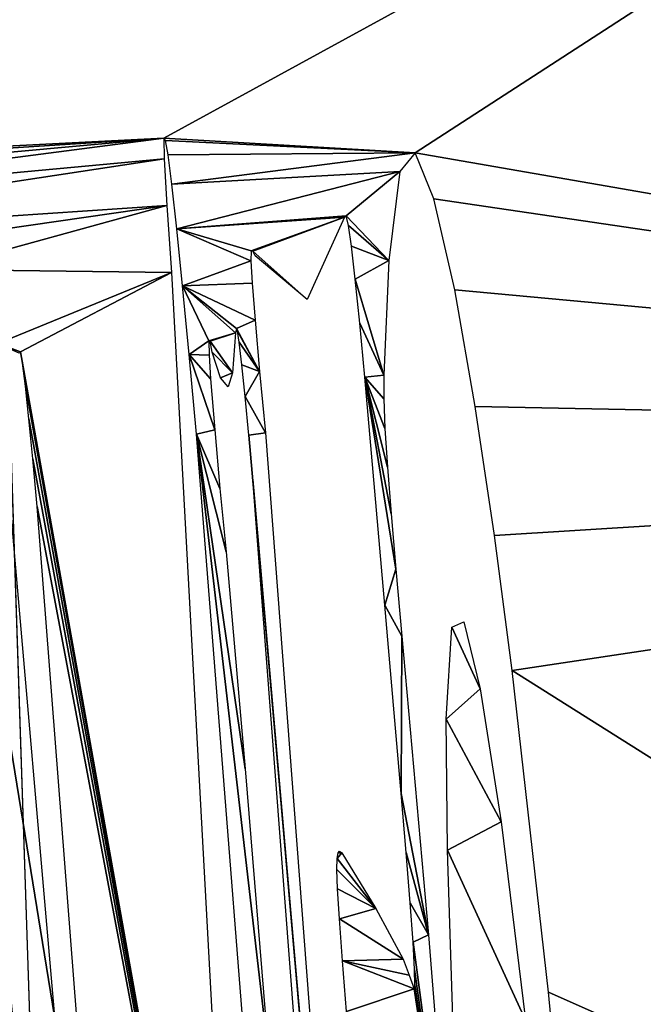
# Model space of a CAD drawing. Header units: millimetres. Extents: x -43.6 to 43.6, y -43.6 to 43.6.
# Tile 567 of 637: x 35.84 to 36.072, y 1.202 to 1.569. Entities that reach past the tile are written whole.
import ezdxf

# ---------------------------------------------------------------- set-up
doc = ezdxf.new("R2010")
doc.units = ezdxf.units.MM
doc.header["$LTSCALE"] = 52.148148
for name, color, linetype in [('152', 7, 'CONTINUOUS'), ('214', 7, 'CONTINUOUS'), ('224', 7, 'CONTINUOUS'), ('437', 7, 'CONTINUOUS')]:
    doc.layers.add(name, color=color, linetype=linetype)

msp = doc.modelspace()

# ---------------------------------------------------------------- linework, layer by layer
at = {"layer": '152', "color": 2, "linetype": 'Continuous'}
for points in [[(35.88292, 0, 26.3), (42.9387, 2.59685, 26.3), (35.80447, 2.36938, 26.3), (35.88292, 0, 26.3)], [(43.01716, 0, 26.3), (42.9387, 2.59685, 26.3), (35.88292, 0, 26.3), (43.01716, 0, 26.3)]]:
    msp.add_3dface(points, dxfattribs=at)
at = {"layer": '214', "color": 2, "linetype": 'Continuous'}
msp.add_3dface([(35.88292, 0, 26.3), (35.80447, 2.36938, 26.3), (35.77485, 0, 26.28818), (35.88292, 0, 26.3)], dxfattribs=at)
at = {"layer": '224', "linetype": 'Continuous'}
for points in [[(35.68335, 1.51448, -6.53289), (35.34081, 2.22995, -14.75763), (36.5477, 1.88345, 22.89664), (35.68335, 1.51448, -6.53289)], [(35.89327, 1.52512, 0.33848), (35.68335, 1.51448, -6.53289), (36.5477, 1.88345, 22.89664), (35.89327, 1.52512, 0.33848)], [(35.98692, 1.51961, 3.37143), (35.89327, 1.52512, 0.33848), (36.5477, 1.88345, 22.89664), (35.98692, 1.51961, 3.37143)], [(36.59945, 1.41315, 23.0113), (35.98692, 1.51961, 3.37143), (36.5477, 1.88345, 22.89664), (36.59945, 1.41315, 23.0113)], [(35.68404, 1.51164, -6.51943), (35.68335, 1.51448, -6.53289), (35.89327, 1.52512, 0.33848), (35.68404, 1.51164, -6.51943)], [(35.68493, 1.50615, -6.50836), (35.68404, 1.51164, -6.51943), (35.89327, 1.52512, 0.33848), (35.68493, 1.50615, -6.50836)], [(35.68597, 1.49815, -6.50024), (35.68493, 1.50615, -6.50836), (35.89327, 1.52512, 0.33848), (35.68597, 1.49815, -6.50024)], [(35.89339, 1.51745, 0.3178), (35.68597, 1.49815, -6.50024), (35.89327, 1.52512, 0.33848), (35.89339, 1.51745, 0.3178)], [(35.89397, 1.52426, 0.35876), (35.89327, 1.52512, 0.33848), (35.98692, 1.51961, 3.37143), (35.89397, 1.52426, 0.35876)], [(35.89489, 1.51885, 0.37113), (35.89397, 1.52426, 0.35876), (35.98692, 1.51961, 3.37143), (35.89489, 1.51885, 0.37113)], [(35.6873, 1.48606, -6.49558), (35.68597, 1.49815, -6.50024), (35.89339, 1.51745, 0.3178), (35.6873, 1.48606, -6.49558)], [(35.89444, 1.50006, 0.29637), (35.6873, 1.48606, -6.49558), (35.89339, 1.51745, 0.3178), (35.89444, 1.50006, 0.29637)], [(35.89629, 1.50792, 0.38197), (35.89489, 1.51885, 0.37113), (35.98692, 1.51961, 3.37143), (35.89629, 1.50792, 0.38197)], [(35.98127, 1.51273, 3.16536), (35.89629, 1.50792, 0.38197), (35.98692, 1.51961, 3.37143), (35.98127, 1.51273, 3.16536)], [(35.994, 1.50248, 3.54764), (35.98692, 1.51961, 3.37143), (36.59945, 1.41315, 23.0113), (35.994, 1.50248, 3.54764)], [(35.89813, 1.49128, 0.38909), (35.89629, 1.50792, 0.38197), (35.98127, 1.51273, 3.16536), (35.89813, 1.49128, 0.38909)], [(35.96127, 1.49617, 2.46134), (35.89813, 1.49128, 0.38909), (35.98127, 1.51273, 3.16536), (35.96127, 1.49617, 2.46134)], [(35.97713, 1.47953, 2.92577), (35.96127, 1.49617, 2.46134), (35.98127, 1.51273, 3.16536), (35.97713, 1.47953, 2.92577)], [(36.00174, 1.46857, 3.69372), (35.994, 1.50248, 3.54764), (36.59945, 1.41315, 23.0113), (36.00174, 1.46857, 3.69372)], [(35.68886, 1.47033, -6.49465), (35.6873, 1.48606, -6.49558), (35.89444, 1.50006, 0.29637), (35.68886, 1.47033, -6.49465)], [(35.8077, 1.47615, -2.60473), (35.68886, 1.47033, -6.49465), (35.89444, 1.50006, 0.29637), (35.8077, 1.47615, -2.60473)], [(35.89619, 1.47497, 0.27465), (35.8077, 1.47615, -2.60473), (35.89444, 1.50006, 0.29637), (35.89619, 1.47497, 0.27465)], [(35.96068, 1.49564, 2.44048), (35.89813, 1.49128, 0.38909), (35.96127, 1.49617, 2.46134), (35.96068, 1.49564, 2.44048)], [(35.92586, 1.48303, 1.26656), (35.89813, 1.49128, 0.38909), (35.96068, 1.49564, 2.44048), (35.92586, 1.48303, 1.26656)], [(35.92645, 1.483, 1.28567), (35.92586, 1.48303, 1.26656), (35.96068, 1.49564, 2.44048), (35.92645, 1.483, 1.28567)], [(35.94675, 1.46494, 1.8907), (35.92645, 1.483, 1.28567), (35.96068, 1.49564, 2.44048), (35.94675, 1.46494, 1.8907)], [(35.96212, 1.49257, 2.47783), (35.96127, 1.49617, 2.46134), (35.97713, 1.47953, 2.92577), (35.96212, 1.49257, 2.47783)], [(35.96325, 1.4848, 2.4901), (35.96212, 1.49257, 2.47783), (35.97713, 1.47953, 2.92577), (35.96325, 1.4848, 2.4901)], [(35.90029, 1.46999, 0.39277), (35.89813, 1.49128, 0.38909), (35.92576, 1.4793, 1.25145), (35.90029, 1.46999, 0.39277)], [(35.92576, 1.4793, 1.25145), (35.89813, 1.49128, 0.38909), (35.92586, 1.48303, 1.26656), (35.92576, 1.4793, 1.25145)], [(35.96466, 1.47255, 2.49785), (35.96325, 1.4848, 2.4901), (35.97713, 1.47953, 2.92577), (35.96466, 1.47255, 2.49785)], [(35.92731, 1.48126, 1.30802), (35.92645, 1.483, 1.28567), (35.94675, 1.46494, 1.8907), (35.92731, 1.48126, 1.30802)], [(35.92621, 1.47101, 1.24029), (35.90029, 1.46999, 0.39277), (35.92576, 1.4793, 1.25145), (35.92621, 1.47101, 1.24029)], [(35.97524, 1.43667, 2.73285), (35.96466, 1.47255, 2.49785), (35.97713, 1.47953, 2.92577), (35.97524, 1.43667, 2.73285)], [(35.83137, 1.44849, -1.91945), (35.8077, 1.47615, -2.60473), (35.89619, 1.47497, 0.27465), (35.83137, 1.44849, -1.91945)], [(35.83981, 1.44538, -1.65425), (35.83137, 1.44849, -1.91945), (35.89619, 1.47497, 0.27465), (35.83981, 1.44538, -1.65425)], [(35.92319, 0.9774, -0.13638), (35.83981, 1.44538, -1.65425), (35.89619, 1.47497, 0.27465), (35.92319, 0.9774, -0.13638)], [(35.9273, 1.45721, 1.23313), (35.90029, 1.46999, 0.39277), (35.92621, 1.47101, 1.24029), (35.9273, 1.45721, 1.23313)], [(35.90274, 1.44443, 0.3936), (35.90029, 1.46999, 0.39277), (35.91001, 1.44949, 0.64624), (35.90274, 1.44443, 0.3936)], [(35.91001, 1.44949, 0.64624), (35.90029, 1.46999, 0.39277), (35.92007, 1.4525, 0.98297), (35.91001, 1.44949, 0.64624)], [(35.92007, 1.4525, 0.98297), (35.90029, 1.46999, 0.39277), (35.92033, 1.45409, 0.99651), (35.92007, 1.4525, 0.98297)], [(35.92033, 1.45409, 0.99651), (35.90029, 1.46999, 0.39277), (35.9273, 1.45721, 1.23313), (35.92033, 1.45409, 0.99651)], [(35.96631, 1.45606, 2.50092), (35.96466, 1.47255, 2.49785), (35.97524, 1.43667, 2.73285), (35.96631, 1.45606, 2.50092)], [(36.0094, 1.42496, 3.81095), (36.00174, 1.46857, 3.69372), (36.59945, 1.41315, 23.0113), (36.0094, 1.42496, 3.81095)], [(35.92901, 1.43813, 1.23041), (35.92033, 1.45409, 0.99651), (35.9273, 1.45721, 1.23313), (35.92901, 1.43813, 1.23041)], [(35.96817, 1.43594, 2.5002), (35.96631, 1.45606, 2.50092), (35.97524, 1.43667, 2.73285), (35.96817, 1.43594, 2.5002)], [(35.91051, 1.44937, 0.6619), (35.91001, 1.44949, 0.64624), (35.92007, 1.4525, 0.98297), (35.91051, 1.44937, 0.6619)], [(35.91894, 1.43757, 0.90075), (35.91051, 1.44937, 0.6619), (35.92007, 1.4525, 0.98297), (35.91894, 1.43757, 0.90075)], [(35.92076, 1.45313, 1.0076), (35.92033, 1.45409, 0.99651), (35.92901, 1.43813, 1.23041), (35.92076, 1.45313, 1.0076)], [(35.92143, 1.44896, 1.01662), (35.92076, 1.45313, 1.0076), (35.92901, 1.43813, 1.23041), (35.92143, 1.44896, 1.01662)], [(35.83187, 1.44811, -1.90428), (35.83137, 1.44849, -1.91945), (35.83981, 1.44538, -1.65425), (35.83187, 1.44811, -1.90428)], [(35.83933, 1.44494, -1.67107), (35.83187, 1.44811, -1.90428), (35.83981, 1.44538, -1.65425), (35.83933, 1.44494, -1.67107)], [(35.91014, 1.44419, 0.6341), (35.90274, 1.44443, 0.3936), (35.91001, 1.44949, 0.64624), (35.91014, 1.44419, 0.6341)], [(35.91135, 1.44525, 0.67684), (35.91051, 1.44937, 0.6619), (35.91894, 1.43757, 0.90075), (35.91135, 1.44525, 0.67684)], [(35.92241, 1.44061, 1.02296), (35.92143, 1.44896, 1.01662), (35.92901, 1.43813, 1.23041), (35.92241, 1.44061, 1.02296)], [(35.84062, 1.44113, -1.64088), (35.83981, 1.44538, -1.65425), (35.92319, 0.9774, -0.13638), (35.84062, 1.44113, -1.64088)], [(35.90545, 1.41473, 0.39216), (35.90274, 1.44443, 0.3936), (35.91227, 1.41632, 0.61937), (35.90545, 1.41473, 0.39216)], [(35.91227, 1.41632, 0.61937), (35.90274, 1.44443, 0.3936), (35.91074, 1.43528, 0.62639), (35.91227, 1.41632, 0.61937)], [(35.91074, 1.43528, 0.62639), (35.90274, 1.44443, 0.3936), (35.91014, 1.44419, 0.6341), (35.91074, 1.43528, 0.62639)], [(35.91436, 1.43575, 0.74598), (35.91135, 1.44525, 0.67684), (35.91894, 1.43757, 0.90075), (35.91436, 1.43575, 0.74598)], [(35.8417, 1.43258, -1.63151), (35.84062, 1.44113, -1.64088), (35.92319, 0.9774, -0.13638), (35.8417, 1.43258, -1.63151)], [(35.9236, 1.42875, 1.02599), (35.92241, 1.44061, 1.02296), (35.92901, 1.43813, 1.23041), (35.9236, 1.42875, 1.02599)], [(35.91723, 1.43236, 0.82908), (35.91436, 1.43575, 0.74598), (35.91894, 1.43757, 0.90075), (35.91723, 1.43236, 0.82908)], [(35.93117, 1.41513, 1.23169), (35.9236, 1.42875, 1.02599), (35.92901, 1.43813, 1.23041), (35.93117, 1.41513, 1.23169)], [(35.97528, 1.4279, 2.70762), (35.96817, 1.43594, 2.5002), (35.97524, 1.43667, 2.73285), (35.97528, 1.4279, 2.70762)], [(35.84298, 1.42047, -1.6266), (35.8417, 1.43258, -1.63151), (35.92319, 0.9774, -0.13638), (35.84298, 1.42047, -1.6266)], [(35.97562, 1.35095, 2.49346), (35.96817, 1.43594, 2.5002), (35.97974, 1.36434, 2.66614), (35.97562, 1.35095, 2.49346)], [(35.97974, 1.36434, 2.66614), (35.96817, 1.43594, 2.5002), (35.97798, 1.38496, 2.66855), (35.97974, 1.36434, 2.66614)], [(35.97798, 1.38496, 2.66855), (35.96817, 1.43594, 2.5002), (35.97664, 1.40239, 2.67589), (35.97798, 1.38496, 2.66855)], [(35.97664, 1.40239, 2.67589), (35.96817, 1.43594, 2.5002), (35.97572, 1.41684, 2.68872), (35.97664, 1.40239, 2.67589)], [(35.97572, 1.41684, 2.68872), (35.96817, 1.43594, 2.5002), (35.97528, 1.4279, 2.70762), (35.97572, 1.41684, 2.68872)], [(35.92496, 1.41428, 1.02661), (35.9236, 1.42875, 1.02599), (35.93117, 1.41513, 1.23169), (35.92496, 1.41428, 1.02661)], [(36.01658, 1.37684, 3.90318), (36.0094, 1.42496, 3.81095), (36.59945, 1.41315, 23.0113), (36.01658, 1.37684, 3.90318)], [(35.84441, 1.4055, -1.62485), (35.84298, 1.42047, -1.6266), (35.92319, 0.9774, -0.13638), (35.84441, 1.4055, -1.62485)], [(35.91423, 1.39441, 0.61798), (35.90545, 1.41473, 0.39216), (35.91227, 1.41632, 0.61937), (35.91423, 1.39441, 0.61798)], [(35.93324, 1.0633, 0.37766), (35.90545, 1.41473, 0.39216), (35.93259, 1.18073, 0.63505), (35.93324, 1.0633, 0.37766)], [(35.93259, 1.18073, 0.63505), (35.90545, 1.41473, 0.39216), (35.92364, 1.28981, 0.62799), (35.93259, 1.18073, 0.63505)], [(35.92364, 1.28981, 0.62799), (35.90545, 1.41473, 0.39216), (35.91647, 1.37074, 0.62171), (35.92364, 1.28981, 0.62799)], [(35.91647, 1.37074, 0.62171), (35.90545, 1.41473, 0.39216), (35.91423, 1.39441, 0.61798), (35.91647, 1.37074, 0.62171)], [(35.97262, 0.87115, 1.27108), (35.92496, 1.41428, 1.02661), (35.93117, 1.41513, 1.23169), (35.97262, 0.87115, 1.27108)], [(35.92644, 1.39783, 1.02612), (35.92496, 1.41428, 1.02661), (35.97262, 0.87115, 1.27108), (35.92644, 1.39783, 1.02612)], [(36.02315, 1.32648, 3.97457), (36.01658, 1.37684, 3.90318), (36.59945, 1.41315, 23.0113), (36.02315, 1.32648, 3.97457)], [(36.63652, 0.9396, 23.09334), (36.02315, 1.32648, 3.97457), (36.59945, 1.41315, 23.0113), (36.63652, 0.9396, 23.09334)], [(35.84603, 1.38769, -1.62495), (35.84441, 1.4055, -1.62485), (35.92319, 0.9774, -0.13638), (35.84603, 1.38769, -1.62495)], [(35.95736, 0.99302, 1.01241), (35.92644, 1.39783, 1.02612), (35.97262, 0.87115, 1.27108), (35.95736, 0.99302, 1.01241)], [(35.85253, 1.1974, -1.93571), (35.82812, 1.34773, -2.32508), (35.836, 1.38769, -1.95198), (35.85253, 1.1974, -1.93571)], [(35.87108, 1.06554, -1.64715), (35.84603, 1.38769, -1.62495), (35.92319, 0.9774, -0.13638), (35.87108, 1.06554, -1.64715)], [(35.98201, 1.3393, 2.66883), (35.97562, 1.35095, 2.49346), (35.97974, 1.36434, 2.66614), (35.98201, 1.3393, 2.66883)], [(35.98175, 1.28068, 2.49873), (35.97562, 1.35095, 2.49346), (35.98201, 1.3393, 2.66883), (35.98175, 1.28068, 2.49873)], [(35.83617, 1.14718, -2.59463), (35.82812, 1.34773, -2.32508), (35.85253, 1.1974, -1.93571), (35.83617, 1.14718, -2.59463)], [(36.00508, 1.34468, 3.43624), (36.01125, 1.31969, 3.56748), (36.00071, 1.34271, 3.28817), (36.00508, 1.34468, 3.43624)], [(36.00071, 1.34271, 3.28817), (36.01125, 1.31969, 3.56748), (35.99854, 1.30835, 3.12161), (36.00071, 1.34271, 3.28817)], [(35.99194, 1.22787, 2.69151), (35.98175, 1.28068, 2.49873), (35.98201, 1.3393, 2.66883), (35.99194, 1.22787, 2.69151)], [(36.03669, 1.20655, 4.09695), (36.02315, 1.32648, 3.97457), (36.63652, 0.9396, 23.09334), (36.03669, 1.20655, 4.09695)], [(36.01125, 1.31969, 3.56748), (36.01902, 1.27001, 3.6858), (35.99854, 1.30835, 3.12161), (36.01125, 1.31969, 3.56748)], [(35.99854, 1.30835, 3.12161), (36.01902, 1.27001, 3.6858), (35.99904, 1.25955, 3.0062), (35.99854, 1.30835, 3.12161)], [(35.98365, 1.25859, 2.50146), (35.98175, 1.28068, 2.49873), (35.99194, 1.22787, 2.69151), (35.98365, 1.25859, 2.50146)], [(36.01902, 1.27001, 3.6858), (36.02817, 1.19603, 3.79261), (35.99904, 1.25955, 3.0062), (36.01902, 1.27001, 3.6858)], [(35.95789, 1.25641, 1.65537), (35.97227, 1.23774, 2.07517), (35.9578, 1.25222, 1.64125), (35.95789, 1.25641, 1.65537)], [(35.95826, 1.25852, 1.67285), (35.9596, 1.25846, 1.71661), (35.95789, 1.25641, 1.65537), (35.95826, 1.25852, 1.67285)], [(35.9596, 1.25846, 1.71661), (35.97227, 1.23774, 2.07517), (35.95789, 1.25641, 1.65537), (35.9596, 1.25846, 1.71661)], [(35.95883, 1.25911, 1.6932), (35.9596, 1.25846, 1.71661), (35.95826, 1.25852, 1.67285), (35.95883, 1.25911, 1.6932)], [(35.98514, 1.23988, 2.5007), (35.98365, 1.25859, 2.50146), (35.99194, 1.22787, 2.69151), (35.98514, 1.23988, 2.5007)], [(35.99904, 1.25955, 3.0062), (36.02817, 1.19603, 3.79261), (36.00108, 1.19695, 2.91083), (35.99904, 1.25955, 3.0062)], [(35.9578, 1.25222, 1.64125), (35.97227, 1.23774, 2.07517), (35.95805, 1.24511, 1.63087), (35.9578, 1.25222, 1.64125)], [(35.95805, 1.24511, 1.63087), (35.97227, 1.23774, 2.07517), (35.95875, 1.23389, 1.62414), (35.95805, 1.24511, 1.63087)], [(35.98618, 1.22516, 2.49651), (35.98514, 1.23988, 2.5007), (35.99194, 1.22787, 2.69151), (35.98618, 1.22516, 2.49651)], [(35.97227, 1.23774, 2.07517), (35.98255, 1.21877, 2.36168), (35.95875, 1.23389, 1.62414), (35.97227, 1.23774, 2.07517)], [(35.95875, 1.23389, 1.62414), (35.98255, 1.21877, 2.36168), (35.9599, 1.21816, 1.62089), (35.95875, 1.23389, 1.62414)], [(36.00113, 1.11251, 2.70725), (35.98618, 1.22516, 2.49651), (35.99194, 1.22787, 2.69151), (36.00113, 1.11251, 2.70725)], [(35.98674, 1.21501, 2.48872), (35.98618, 1.22516, 2.49651), (36.00113, 1.11251, 2.70725), (35.98674, 1.21501, 2.48872)], [(35.98255, 1.21877, 2.36168), (35.98469, 1.21286, 2.41648), (35.9599, 1.21816, 1.62089), (35.98255, 1.21877, 2.36168)], [(35.98469, 1.21286, 2.41648), (35.98656, 1.20774, 2.46417), (35.9599, 1.21816, 1.62089), (35.98469, 1.21286, 2.41648)], [(35.9599, 1.21816, 1.62089), (35.98656, 1.20774, 2.46417), (35.96134, 1.19936, 1.62012), (35.9599, 1.21816, 1.62089)], [(35.98686, 1.20918, 2.4779), (35.98674, 1.21501, 2.48872), (36.00113, 1.11251, 2.70725), (35.98686, 1.20918, 2.4779)], [(35.98656, 1.20774, 2.46417), (35.98686, 1.20918, 2.4779), (36.00113, 1.11251, 2.70725), (35.98656, 1.20774, 2.46417)], [(35.96134, 1.19936, 1.62012), (35.98656, 1.20774, 2.46417), (36.00113, 1.11251, 2.70725), (35.96134, 1.19936, 1.62012)], [(36.0491, 1.07697, 4.19138), (36.03669, 1.20655, 4.09695), (36.63652, 0.9396, 23.09334), (36.0491, 1.07697, 4.19138)]]:
    msp.add_3dface(points, dxfattribs=at)
at = {"layer": '437', "linetype": 'Continuous'}
msp.add_3dface([(35.83598, 1.20654, 4.09696), (35.84852, 1.07694, 4.1914), (35.82748, 1.19603, 3.79261), (35.83598, 1.20654, 4.09696)], dxfattribs=at)

doc.saveas('drawing.dxf')
